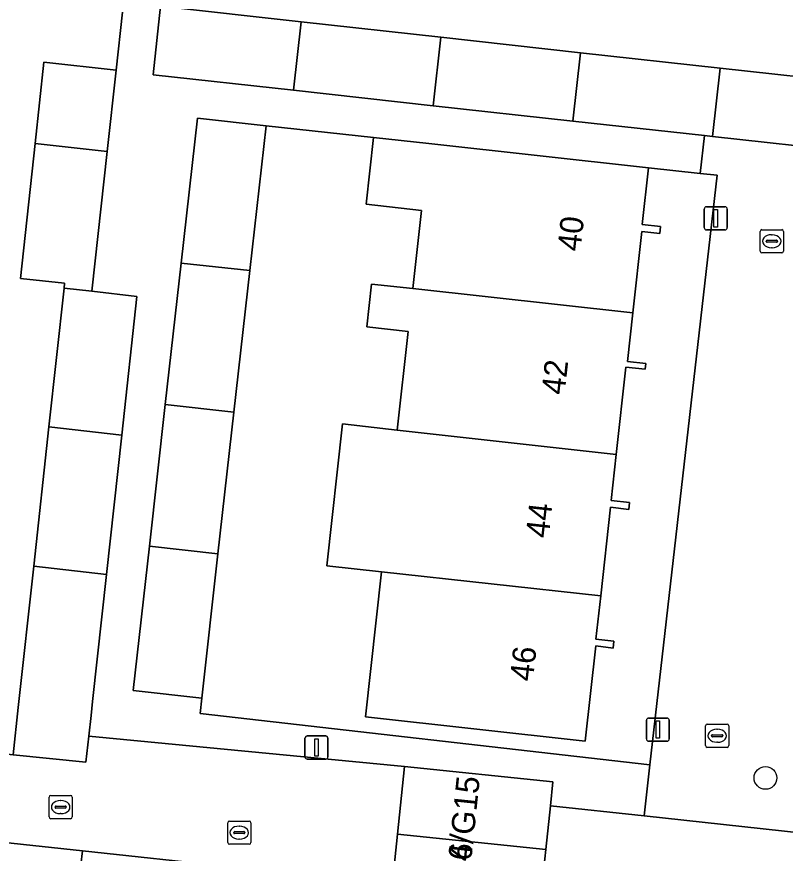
# Model space of a CAD drawing. Extents: x 162082 to 163401, y 388089 to 388636.
# Drawn here: x 163043.48 to 163076.57, y 388429.97 to 388466.01 of the extents above; entities that cross this region are included whole.
import ezdxf

# ---------------------------------------------------------------- set-up
doc = ezdxf.new("R2010")
doc.units = 0
for name, color, linetype in [('IMGEO_Boom', 7, 'Continuous'), ('IMGEO_Erf', 7, 'Continuous'), ('IMGEO_Kolk', 7, 'Continuous'), ('IMGEO_Lichtmast', 7, 'Continuous'), ('IMGEO_Pand', 7, 'Continuous'), ('IMGEO_Pand_nummerreeks', 7, 'Continuous'), ('IMGEO_Rijbaan_lokaal_open', 7, 'Continuous'), ('IMGEO_Rioolput', 7, 'Continuous'), ('IMGEO_Voetpad_open', 7, 'Continuous')]:
    doc.layers.add(name, color=color, linetype=linetype)

msp = doc.modelspace()

# ---------------------------------------------------------------- linework, layer by layer
at = {"layer": 'IMGEO_Boom'}
msp.add_circle((163075.716, 388433.214), 0.489, dxfattribs=at)
at = {"layer": 'IMGEO_Erf'}
for points in [[(163080.724, 388471.426), (163074.699, 388472.107), (163068.688, 388472.786), (163062.677, 388473.465), (163059.217, 388473.856), (163059.005, 388471.966), (163056.455, 388472.254), (163056.667, 388474.142), (163050.505, 388474.838), (163049.678, 388466.457), (163055.728, 388465.788), (163061.739, 388465.123), (163067.751, 388464.459), (163073.764, 388463.794), (163079.776, 388463.129)], [(163037.86, 388467.345), (163037.181, 388461.348), (163036.529, 388455.585), (163038.576, 388455.353), (163037.871, 388449.124), (163037.192, 388443.127), (163036.739, 388439.124), (163037.934, 388438.988), (163037.468, 388434.878), (163043.329, 388434.214), (163043.551, 388436.251), (163044.215, 388442.335), (163044.871, 388448.335), (163045.524, 388454.318), (163045.547, 388454.529), (163043.639, 388454.737), (163044.273, 388460.547), (163044.655, 388464.043), (163047.758, 388463.704), (163048.03, 388466.198)], [(163046.242, 388429.474), (163046.308, 388430.069), (163021.462, 388432.745), (163019.119, 388411.926)], [(163102.81, 388428.051), (163070.491, 388431.576), (163066.462, 388432.01), (163066.266, 388430.131), (163066.182, 388429.321)]]:
    msp.add_lwpolyline(points, dxfattribs=at)
msp.add_lwpolyline([(163060.331, 388452.447), (163058.557, 388452.643), (163058.762, 388454.491), (163060.535, 388454.295), (163060.907, 388457.663), (163058.521, 388457.926), (163058.839, 388460.808), (163054.217, 388461.31), (163053.516, 388455.072), (163052.831, 388448.973), (163052.146, 388442.875), (163051.447, 388436.651), (163051.38, 388435.987), (163070.742, 388433.78), (163073.639, 388459.175), (163072.908, 388459.257), (163070.684, 388459.5), (163070.415, 388457.061), (163071.205, 388456.974), (163071.172, 388456.676), (163070.395, 388456.762), (163070.007, 388453.247), (163069.776, 388451.154), (163070.567, 388451.067), (163070.54, 388450.825), (163069.712, 388450.916), (163069.297, 388447.153), (163069.077, 388445.163), (163069.859, 388445.076), (163069.837, 388444.777), (163069.048, 388444.882), (163068.625, 388441.054), (163068.42, 388439.197), (163069.184, 388439.113), (163069.155, 388438.803), (163068.409, 388438.906), (163067.956, 388434.805), (163058.497, 388435.85), (163059.187, 388442.097), (163056.835, 388442.357), (163057.51, 388448.465), (163059.861, 388448.196)], close=True, dxfattribs=at)
at = {"layer": 'IMGEO_Kolk'}
for p, q in [((163044.949, 388432.458), (163045.801, 388432.458)), ((163044.874, 388431.532), (163044.874, 388432.384)), ((163045.362, 388432.238), (163045.387, 388432.238)), ((163045.875, 388432.384), (163045.875, 388431.532)), ((163045.133, 388431.952), (163045.133, 388431.964)), ((163045.571, 388431.915), (163045.173, 388431.915)), ((163045.176, 388432.001), (163045.574, 388432.001)), ((163045.617, 388431.964), (163045.617, 388431.952)), ((163045.801, 388431.458), (163044.949, 388431.458)), ((163045.385, 388431.678), (163045.36, 388431.678))]:
    msp.add_line(p, q, dxfattribs=at)
for points in [[(163044.949, 388432.458), (163045.801, 388432.458)], [(163044.874, 388431.532), (163044.874, 388432.384)], [(163045.875, 388432.384), (163045.875, 388431.532)], [(163045.801, 388431.458), (163044.949, 388431.458)]]:
    msp.add_lwpolyline(points, dxfattribs=at)
for centre, radius, start, end in [((163044.951, 388432.382), 0.0765, 91.552, 178.448), ((163044.951, 388432.382), 0.0765, 91.552, 178.448), ((163045.799, 388432.382), 0.0765, 1.552, 88.448), ((163045.799, 388432.382), 0.0765, 1.552, 88.448), ((163045.173, 388431.961), 0.0403, 85.8775, 175.7526), ((163045.17, 388431.951), 0.0366, 178.938, 274.7102), ((163045.574, 388431.958), 0.043, 264.8664, 352.4533), ((163045.578, 388431.963), 0.0386, 1.7309, 96.639), ((163044.951, 388431.534), 0.0765, 181.552, 268.448), ((163044.951, 388431.534), 0.0765, 181.552, 268.448), ((163045.799, 388431.534), 0.0765, 271.552, 358.448), ((163045.799, 388431.534), 0.0765, 271.552, 358.448)]:
    msp.add_arc(centre, radius, start, end, dxfattribs=at)
for centre, major_axis, ratio, start_param, end_param in [((163045.361, 388431.958), (-0.387, 0.002), 0.722429, 4.712389, 7.853982), ((163045.386, 388431.958), (-0.39, 0.002), 0.717154, 1.570796, 4.712389)]:
    msp.add_ellipse(centre, major_axis=major_axis, ratio=ratio, start_param=start_param, end_param=end_param, dxfattribs=at)
at = {"layer": 'IMGEO_Lichtmast'}
for p, q in [((163073.08, 388456.922), (163073.08, 388457.722)), ((163073.08, 388457.722), (163073.08, 388456.922)), ((163073.18, 388457.822), (163073.97, 388457.822)), ((163073.97, 388457.822), (163073.18, 388457.822)), ((163074.07, 388457.722), (163074.07, 388456.922)), ((163074.07, 388456.922), (163074.07, 388457.722)), ((163073.97, 388456.822), (163073.18, 388456.822)), ((163073.18, 388456.822), (163073.97, 388456.822)), ((163070.589, 388434.896), (163070.589, 388435.696)), ((163070.589, 388435.696), (163070.589, 388434.896)), ((163070.689, 388435.796), (163071.479, 388435.796)), ((163071.479, 388435.796), (163070.689, 388435.796)), ((163071.579, 388435.696), (163071.579, 388434.896)), ((163071.579, 388434.896), (163071.579, 388435.696)), ((163055.994, 388435.024), (163056.784, 388435.024)), ((163056.784, 388435.024), (163055.994, 388435.024)), ((163055.894, 388434.124), (163055.894, 388434.924)), ((163055.894, 388434.924), (163055.894, 388434.124)), ((163056.884, 388434.924), (163056.884, 388434.124)), ((163056.884, 388434.124), (163056.884, 388434.924)), ((163071.479, 388434.796), (163070.689, 388434.796)), ((163070.689, 388434.796), (163071.479, 388434.796)), ((163056.784, 388434.024), (163055.994, 388434.024)), ((163055.994, 388434.024), (163056.784, 388434.024))]:
    msp.add_line(p, q, dxfattribs=at)
for points in [[(163073.5, 388457.697), (163073.65, 388457.697), (163073.65, 388456.947), (163073.5, 388456.947), (163073.5, 388457.697)], [(163071.009, 388435.671), (163071.159, 388435.671), (163071.159, 388434.921), (163071.009, 388434.921), (163071.009, 388435.671)], [(163056.314, 388434.899), (163056.464, 388434.899), (163056.464, 388434.149), (163056.314, 388434.149), (163056.314, 388434.899)]]:
    msp.add_lwpolyline(points, dxfattribs=at)
for centre, start, end in [((163073.18, 388457.722), 90, 180), ((163073.18, 388457.722), 90, 180), ((163073.97, 388457.722), 0, 90), ((163073.97, 388457.722), 360, 90), ((163073.18, 388456.922), 180, 270), ((163073.18, 388456.922), 180, 270), ((163073.97, 388456.922), 270, 0), ((163073.97, 388456.922), 270, 0), ((163070.689, 388435.696), 90, 180), ((163070.689, 388435.696), 90, 180), ((163071.479, 388435.696), 0, 90), ((163071.479, 388435.696), 360, 90), ((163055.994, 388434.924), 90, 180), ((163055.994, 388434.924), 90, 180), ((163056.784, 388434.924), 0, 90), ((163056.784, 388434.924), 360, 90), ((163070.689, 388434.896), 180, 270), ((163070.689, 388434.896), 180, 270), ((163071.479, 388434.896), 270, 0), ((163071.479, 388434.896), 270, 0), ((163055.994, 388434.124), 180, 270), ((163055.994, 388434.124), 180, 270), ((163056.784, 388434.124), 270, 0), ((163056.784, 388434.124), 270, 0)]:
    msp.add_arc(centre, 0.1, start, end, dxfattribs=at)
at = {"layer": 'IMGEO_Pand'}
for points in [[(163055.397, 388462.841), (163055.728, 388465.788), (163049.678, 388466.457), (163049.352, 388463.509)], [(163061.407, 388462.176), (163061.739, 388465.123), (163055.728, 388465.788), (163055.397, 388462.841)], [(163061.407, 388462.176), (163067.42, 388461.511), (163067.751, 388464.459), (163061.739, 388465.123)], [(163073.764, 388463.794), (163067.751, 388464.459), (163067.42, 388461.511), (163073.086, 388460.885), (163073.432, 388460.847)], [(163047.758, 388463.704), (163044.655, 388464.043), (163044.273, 388460.547), (163047.375, 388460.197)], [(163079.45, 388460.181), (163079.618, 388461.706), (163079.776, 388463.129), (163073.764, 388463.794), (163073.432, 388460.847)], [(163050.565, 388455.398), (163053.516, 388455.072), (163054.217, 388461.31), (163051.266, 388461.642)], [(163047.375, 388460.197), (163044.273, 388460.547), (163043.639, 388454.737), (163045.547, 388454.529), (163045.524, 388454.318), (163046.718, 388454.18)], [(163070.007, 388453.247), (163070.395, 388456.762), (163071.172, 388456.676), (163071.205, 388456.974), (163070.415, 388457.061), (163070.684, 388459.5), (163061.225, 388460.545), (163058.839, 388460.808), (163058.521, 388457.926), (163060.907, 388457.663), (163060.535, 388454.295)], [(163049.88, 388449.299), (163052.831, 388448.973), (163053.516, 388455.072), (163050.565, 388455.398)], [(163069.712, 388450.916), (163070.54, 388450.825), (163070.567, 388451.067), (163069.776, 388451.154), (163070.007, 388453.247), (163060.535, 388454.295), (163058.762, 388454.491), (163058.557, 388452.643), (163060.331, 388452.447), (163059.861, 388448.196), (163069.297, 388447.153)], [(163048.655, 388453.955), (163046.718, 388454.18), (163045.524, 388454.318), (163044.871, 388448.335), (163048.003, 388447.982)], [(163049.88, 388449.299), (163049.195, 388443.201), (163052.146, 388442.875), (163052.831, 388448.973)], [(163044.215, 388442.335), (163047.347, 388441.981), (163048.003, 388447.982), (163044.871, 388448.335)], [(163068.625, 388441.054), (163069.048, 388444.882), (163069.837, 388444.777), (163069.859, 388445.076), (163069.077, 388445.163), (163069.297, 388447.153), (163059.861, 388448.196), (163057.51, 388448.465), (163056.835, 388442.357), (163059.187, 388442.097)], [(163049.195, 388443.201), (163048.496, 388436.983), (163051.447, 388436.651), (163052.146, 388442.875)], [(163044.215, 388442.335), (163043.551, 388436.251), (163043.329, 388434.214), (163046.465, 388433.893), (163046.587, 388435.011), (163046.685, 388435.909), (163046.75, 388436.509), (163047.347, 388441.981)], [(163068.625, 388441.054), (163059.187, 388442.097), (163058.497, 388435.85), (163067.956, 388434.805), (163068.409, 388438.906), (163069.155, 388438.803), (163069.184, 388439.113), (163068.42, 388439.197)], [(163059.875, 388430.796), (163066.266, 388430.131), (163066.462, 388432.01), (163066.57, 388433.042), (163060.178, 388433.708)], [(163059.572, 388427.885), (163065.811, 388427.235), (163066.031, 388429.338), (163066.182, 388429.321), (163066.266, 388430.131), (163059.875, 388430.796)]]:
    msp.add_lwpolyline(points, close=True, dxfattribs=at)
at = {"layer": 'IMGEO_Rijbaan_lokaal_open'}
msp.add_lwpolyline([(163110.506, 388458.291), (163102.807, 388459.142), (163102.533, 388456.66), (163102.458, 388455.984), (163101.117, 388456.135), (163100.803, 388453.293), (163090.138, 388454.471), (163090.452, 388457.312), (163085.267, 388457.886), (163079.27, 388458.549), (163079.45, 388460.181), (163073.432, 388460.847), (163073.086, 388460.885), (163072.908, 388459.257), (163073.639, 388459.175), (163070.742, 388433.78), (163070.491, 388431.576), (163102.81, 388428.051), (163107.001, 388427.594)], close=True, dxfattribs=at)
msp.add_lwpolyline([(163059.572, 388427.885), (163059.875, 388430.796), (163060.178, 388433.708), (163046.587, 388435.011), (163046.465, 388433.893), (163043.329, 388434.214), (163037.468, 388434.878), (163032.496, 388435.441), (163021.843, 388436.633), (163021.462, 388432.745), (163046.308, 388430.069), (163052.697, 388429.381)], dxfattribs=at)
at = {"layer": 'IMGEO_Rioolput'}
for p, q in [((163075.493, 388455.908), (163075.493, 388456.76)), ((163075.568, 388456.834), (163076.42, 388456.834)), ((163075.981, 388456.614), (163076.006, 388456.614)), ((163076.494, 388456.76), (163076.494, 388455.908)), ((163075.752, 388456.328), (163075.752, 388456.34)), ((163076.19, 388456.291), (163075.792, 388456.291)), ((163075.795, 388456.377), (163076.193, 388456.377)), ((163076.236, 388456.34), (163076.236, 388456.328)), ((163076.004, 388456.054), (163075.979, 388456.054)), ((163076.42, 388455.834), (163075.568, 388455.834)), ((163073.139, 388434.606), (163073.139, 388435.458)), ((163073.214, 388435.532), (163074.066, 388435.532)), ((163073.627, 388435.312), (163073.652, 388435.312)), ((163074.14, 388435.458), (163074.14, 388434.606)), ((163073.398, 388435.026), (163073.398, 388435.038)), ((163073.836, 388434.989), (163073.438, 388434.989)), ((163073.441, 388435.075), (163073.839, 388435.075)), ((163073.882, 388435.038), (163073.882, 388435.026)), ((163073.65, 388434.752), (163073.625, 388434.752)), ((163074.066, 388434.532), (163073.214, 388434.532)), ((163052.64, 388431.358), (163053.492, 388431.358)), ((163052.565, 388430.432), (163052.565, 388431.284)), ((163053.053, 388431.138), (163053.078, 388431.138)), ((163053.566, 388431.284), (163053.566, 388430.432)), ((163052.824, 388430.852), (163052.824, 388430.864)), ((163053.262, 388430.815), (163052.864, 388430.815)), ((163052.867, 388430.901), (163053.265, 388430.901)), ((163053.308, 388430.864), (163053.308, 388430.852)), ((163053.492, 388430.358), (163052.64, 388430.358)), ((163053.076, 388430.578), (163053.051, 388430.578))]:
    msp.add_line(p, q, dxfattribs=at)
for points in [[(163075.493, 388455.908), (163075.493, 388456.76)], [(163075.568, 388456.834), (163076.42, 388456.834)], [(163076.494, 388456.76), (163076.494, 388455.908)], [(163076.42, 388455.834), (163075.568, 388455.834)], [(163073.139, 388434.606), (163073.139, 388435.458)], [(163073.214, 388435.532), (163074.066, 388435.532)], [(163074.14, 388435.458), (163074.14, 388434.606)], [(163074.066, 388434.532), (163073.214, 388434.532)], [(163052.64, 388431.358), (163053.492, 388431.358)], [(163052.565, 388430.432), (163052.565, 388431.284)], [(163053.566, 388431.284), (163053.566, 388430.432)], [(163053.492, 388430.358), (163052.64, 388430.358)]]:
    msp.add_lwpolyline(points, dxfattribs=at)
for centre, radius, start, end in [((163075.57, 388456.758), 0.0765, 91.552, 178.448), ((163075.57, 388456.758), 0.0765, 91.552, 178.448), ((163076.418, 388456.758), 0.0765, 1.552, 88.448), ((163076.418, 388456.758), 0.0765, 1.552, 88.448), ((163075.792, 388456.337), 0.0403, 85.8775, 175.7526), ((163075.789, 388456.327), 0.0366, 178.938, 274.7102), ((163076.193, 388456.334), 0.043, 264.8664, 352.4533), ((163076.197, 388456.339), 0.0386, 1.7309, 96.639), ((163075.57, 388455.91), 0.0765, 181.552, 268.448), ((163075.57, 388455.91), 0.0765, 181.552, 268.448), ((163076.418, 388455.91), 0.0765, 271.552, 358.448), ((163076.418, 388455.91), 0.0765, 271.552, 358.448), ((163073.216, 388435.456), 0.0765, 91.552, 178.448), ((163073.216, 388435.456), 0.0765, 91.552, 178.448), ((163074.064, 388435.456), 0.0765, 1.552, 88.448), ((163074.064, 388435.456), 0.0765, 1.552, 88.448), ((163073.438, 388435.035), 0.0403, 85.8775, 175.7526), ((163073.435, 388435.025), 0.0366, 178.938, 274.7102), ((163073.839, 388435.032), 0.043, 264.8664, 352.4533), ((163073.843, 388435.037), 0.0386, 1.7309, 96.639), ((163073.216, 388434.608), 0.0765, 181.552, 268.448), ((163073.216, 388434.608), 0.0765, 181.552, 268.448), ((163074.064, 388434.608), 0.0765, 271.552, 358.448), ((163074.064, 388434.608), 0.0765, 271.552, 358.448), ((163052.642, 388431.282), 0.0765, 91.552, 178.448), ((163052.642, 388431.282), 0.0765, 91.552, 178.448), ((163053.49, 388431.282), 0.0765, 1.552, 88.448), ((163053.49, 388431.282), 0.0765, 1.552, 88.448), ((163052.864, 388430.861), 0.0403, 85.8775, 175.7526), ((163052.861, 388430.851), 0.0366, 178.938, 274.7102), ((163053.265, 388430.858), 0.043, 264.8664, 352.4533), ((163053.269, 388430.863), 0.0386, 1.7309, 96.639), ((163052.642, 388430.434), 0.0765, 181.552, 268.448), ((163052.642, 388430.434), 0.0765, 181.552, 268.448), ((163053.49, 388430.434), 0.0765, 271.552, 358.448), ((163053.49, 388430.434), 0.0765, 271.552, 358.448)]:
    msp.add_arc(centre, radius, start, end, dxfattribs=at)
for centre, major_axis, ratio, start_param, end_param in [((163075.98, 388456.334), (-0.387, 0.002), 0.722429, 4.712389, 7.853982), ((163076.005, 388456.334), (-0.39, 0.002), 0.717154, 1.570796, 4.712389), ((163073.626, 388435.032), (-0.387, 0.002), 0.722429, 4.712389, 7.853982), ((163073.651, 388435.032), (-0.39, 0.002), 0.717154, 1.570796, 4.712389), ((163053.052, 388430.858), (-0.387, 0.002), 0.722429, 4.712389, 7.853982), ((163053.077, 388430.858), (-0.39, 0.002), 0.717154, 1.570796, 4.712389)]:
    msp.add_ellipse(centre, major_axis=major_axis, ratio=ratio, start_param=start_param, end_param=end_param, dxfattribs=at)
at = {"layer": 'IMGEO_Voetpad_open'}
msp.add_lwpolyline([(163048.03, 388466.198), (163047.758, 388463.704), (163047.375, 388460.197), (163046.718, 388454.18), (163048.655, 388453.955), (163048.003, 388447.982), (163047.347, 388441.981), (163046.75, 388436.509), (163046.685, 388435.909), (163046.587, 388435.011), (163060.178, 388433.708), (163066.57, 388433.042), (163066.462, 388432.01), (163070.491, 388431.576), (163070.742, 388433.78), (163051.38, 388435.987), (163051.447, 388436.651), (163048.496, 388436.983), (163049.195, 388443.201), (163049.88, 388449.299), (163050.565, 388455.398), (163051.266, 388461.642), (163054.217, 388461.31), (163058.839, 388460.808), (163061.225, 388460.545), (163070.684, 388459.5), (163072.908, 388459.257), (163073.086, 388460.885), (163067.42, 388461.511), (163061.407, 388462.176), (163055.397, 388462.841), (163049.352, 388463.509), (163049.678, 388466.457)], dxfattribs=at)
msp.add_lwpolyline([(163052.62, 388428.77), (163052.697, 388429.381), (163046.308, 388430.069), (163046.242, 388429.474)], close=True, dxfattribs=at)

# ---------------------------------------------------------------- texts
at = {"layer": 'IMGEO_Pand_nummerreeks'}
for s, rotation, p in [('40', 83.6962, (163067.749, 388455.872)), ('42', 83.6977, (163067.066, 388449.692)), ('44', 83.6962, (163066.384, 388443.521)), ('46', 83.6962, (163065.702, 388437.347)), ('6/G15', 84.0566, (163063.05, 388429.618)), ('6/G14', 84.0566, (163062.747, 388426.706))]:
    msp.add_text(s, height=1, rotation=rotation, dxfattribs=at).set_placement(p)

doc.saveas('drawing.dxf')
